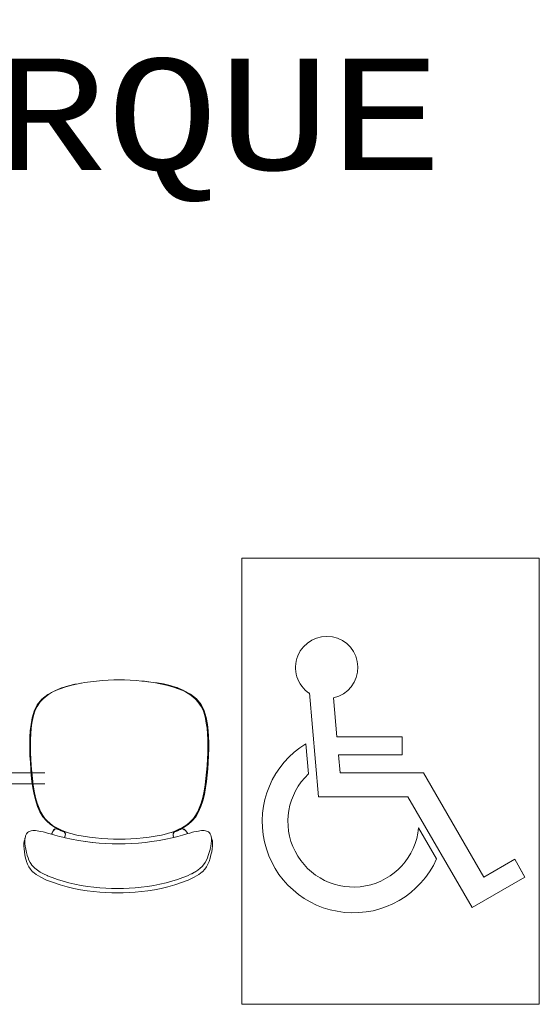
# Model space of a CAD drawing. Header units: feet. Extents: x 8 to 127, y 6 to 90.
# Tile 434 of 538: x 46.59 to 47.289, y 61.915 to 63.24. Entities that reach past the tile are written whole.
import ezdxf

# ---------------------------------------------------------------- set-up
doc = ezdxf.new("R2010")
doc.units = ezdxf.units.FT
doc.header["$MEASUREMENT"] = 0
for name, color, linetype in [('MOBILIÁRIO - móveis', 250, 'Continuous'), ('texto', 7, 'Continuous'), ('TEXTO 03', 7, 'Continuous')]:
    doc.layers.add(name, color=color, linetype=linetype)
doc.styles.add('CourierNew', font='cour.ttf')

msp = doc.modelspace()

# ---------------------------------------------------------------- linework, layer by layer
at = {"layer": 'MOBILIÁRIO - móveis', "lineweight": 5}
for p, q in [((46.6687, 62.3468), (46.672, 62.3474)), ((46.6729, 62.3475), (46.672, 62.3474)), ((46.673, 62.3475), (46.6729, 62.3475)), ((46.673, 62.3475), (46.6772, 62.3483)), ((46.6853, 62.3495), (46.6772, 62.3483)), ((46.6853, 62.3495), (46.6932, 62.3504)), ((46.7011, 62.3511), (46.6932, 62.3504)), ((46.7011, 62.3511), (46.7089, 62.3516)), ((46.7164, 62.3519), (46.7089, 62.3516)), ((46.7164, 62.3519), (46.7238, 62.352)), ((46.7311, 62.3519), (46.7238, 62.352)), ((46.7386, 62.3516), (46.7311, 62.3519)), ((46.7464, 62.3511), (46.7386, 62.3516)), ((46.7544, 62.3504), (46.7464, 62.3511)), ((46.7567, 62.3501), (46.7544, 62.3504)), ((46.7576, 62.35), (46.7567, 62.3501)), ((46.7623, 62.3495), (46.7567, 62.3501)), ((46.7662, 62.349), (46.7576, 62.35)), ((46.7703, 62.3483), (46.7623, 62.3495)), ((46.7748, 62.3478), (46.7662, 62.349)), ((46.7788, 62.3468), (46.7703, 62.3483)), ((46.7834, 62.3464), (46.7748, 62.3478)), ((46.628, 62.3321), (46.6372, 62.3372)), ((46.6286, 62.3321), (46.6329, 62.3348)), ((46.6329, 62.3348), (46.6381, 62.3375)), ((46.6462, 62.341), (46.6372, 62.3372)), ((46.6372, 62.3372), (46.6372, 62.3372)), ((46.6376, 62.3374), (46.6465, 62.3412)), ((46.6381, 62.3375), (46.6444, 62.3401)), ((46.6444, 62.3401), (46.6519, 62.3426)), ((46.6462, 62.341), (46.6465, 62.3412)), ((46.6466, 62.3412), (46.6465, 62.3412)), ((46.6554, 62.344), (46.6466, 62.3412)), ((46.6519, 62.3426), (46.6602, 62.345)), ((46.6642, 62.346), (46.6554, 62.344)), ((46.6685, 62.3468), (46.6602, 62.345)), ((46.6685, 62.3468), (46.6642, 62.346)), ((46.6687, 62.3468), (46.6685, 62.3468)), ((46.7873, 62.345), (46.7788, 62.3468)), ((46.7921, 62.3444), (46.7834, 62.3464)), ((46.7955, 62.3426), (46.7873, 62.345)), ((46.8009, 62.3416), (46.7921, 62.3444)), ((46.7955, 62.3426), (46.803, 62.3401)), ((46.8009, 62.3416), (46.8014, 62.3415)), ((46.8009, 62.3416), (46.8009, 62.3416)), ((46.8098, 62.3379), (46.8009, 62.3416)), ((46.8014, 62.3415), (46.8015, 62.3415)), ((46.8015, 62.3415), (46.8104, 62.3377)), ((46.8093, 62.3375), (46.803, 62.3401)), ((46.8093, 62.3375), (46.8144, 62.3348)), ((46.8104, 62.3377), (46.8195, 62.3326)), ((46.8188, 62.3321), (46.8144, 62.3348)), ((46.6135, 62.3163), (46.6176, 62.3223)), ((46.6136, 62.3183), (46.6197, 62.3258)), ((46.6176, 62.3223), (46.621, 62.3259)), ((46.6197, 62.3258), (46.628, 62.3321)), ((46.621, 62.3259), (46.6247, 62.3291)), ((46.6286, 62.3321), (46.6247, 62.3291)), ((46.8227, 62.3291), (46.8188, 62.3321)), ((46.8195, 62.3326), (46.8278, 62.3263)), ((46.8263, 62.3259), (46.8227, 62.3291)), ((46.8263, 62.3259), (46.8297, 62.3223)), ((46.8278, 62.3263), (46.8339, 62.3187)), ((46.8338, 62.3163), (46.8297, 62.3223)), ((46.6067, 62.3007), (46.6093, 62.3098)), ((46.6088, 62.3053), (46.6104, 62.31)), ((46.6093, 62.3098), (46.6136, 62.3183)), ((46.6104, 62.31), (46.6135, 62.3163)), ((46.837, 62.31), (46.8338, 62.3163)), ((46.8339, 62.3187), (46.8382, 62.3102)), ((46.837, 62.31), (46.8386, 62.3053)), ((46.8382, 62.3102), (46.8408, 62.3011)), ((46.6052, 62.2917), (46.6067, 62.3007)), ((46.6075, 62.3), (46.6064, 62.2939)), ((46.6075, 62.3), (46.6088, 62.3053)), ((46.8399, 62.3), (46.8386, 62.3053)), ((46.8409, 62.2939), (46.8399, 62.3)), ((46.8408, 62.3011), (46.8423, 62.292)), ((46.6037, 62.2754), (46.6042, 62.2834)), ((46.6042, 62.2834), (46.6052, 62.2917)), ((46.6055, 62.287), (46.6048, 62.2795)), ((46.6055, 62.287), (46.6064, 62.2939)), ((46.8419, 62.287), (46.8409, 62.2939)), ((46.8426, 62.2795), (46.8419, 62.287)), ((46.8423, 62.292), (46.8433, 62.2836)), ((46.8433, 62.2836), (46.8439, 62.2756)), ((46.6034, 62.2674), (46.6037, 62.2754)), ((46.6044, 62.2716), (46.6043, 62.2632)), ((46.6044, 62.2716), (46.6048, 62.2795)), ((46.843, 62.2716), (46.8426, 62.2795)), ((46.843, 62.2632), (46.843, 62.2716)), ((46.8439, 62.2756), (46.8441, 62.2676)), ((46.8441, 62.2676), (46.8441, 62.2592)), ((46.6035, 62.259), (46.6034, 62.2674)), ((46.6038, 62.2498), (46.6035, 62.259)), ((46.6045, 62.2544), (46.6043, 62.2632)), ((46.6045, 62.2544), (46.6049, 62.2454)), ((46.8425, 62.2454), (46.8429, 62.2544)), ((46.8429, 62.2544), (46.843, 62.2632)), ((46.8441, 62.2592), (46.8438, 62.25)), ((46.6043, 62.2406), (46.6038, 62.2498)), ((46.6054, 62.2366), (46.6049, 62.2454)), ((46.842, 62.2366), (46.8425, 62.2454)), ((46.8438, 62.25), (46.8433, 62.2407)), ((46.6049, 62.232), (46.6043, 62.2406)), ((46.6055, 62.2237), (46.6049, 62.232)), ((46.6054, 62.2366), (46.6061, 62.2279)), ((46.607, 62.2194), (46.6061, 62.2279)), ((46.8404, 62.2194), (46.8413, 62.2279)), ((46.8413, 62.2279), (46.842, 62.2366)), ((46.8428, 62.2321), (46.8421, 62.2238)), ((46.8433, 62.2407), (46.8428, 62.2321)), ((46.6236, 62.227), (46.5663, 62.227)), ((46.6065, 62.2153), (46.6055, 62.2237)), ((46.6077, 62.2068), (46.6065, 62.2153)), ((46.607, 62.2194), (46.6081, 62.2108)), ((46.8393, 62.2108), (46.8404, 62.2194)), ((46.8412, 62.2154), (46.8399, 62.2068)), ((46.8421, 62.2238), (46.8412, 62.2154)), ((46.6236, 62.212), (46.5663, 62.212)), ((46.6094, 62.1979), (46.6077, 62.2068)), ((46.6096, 62.2021), (46.6081, 62.2108)), ((46.6096, 62.2021), (46.6114, 62.1937)), ((46.836, 62.1937), (46.8378, 62.2021)), ((46.8378, 62.2021), (46.8393, 62.2108)), ((46.8399, 62.2068), (46.8383, 62.1979)), ((46.6115, 62.1893), (46.6094, 62.1979)), ((46.6136, 62.1861), (46.6114, 62.1937)), ((46.614, 62.1815), (46.6115, 62.1893)), ((46.8362, 62.1893), (46.8337, 62.1815)), ((46.8339, 62.1861), (46.836, 62.1937)), ((46.8383, 62.1979), (46.8362, 62.1893)), ((46.6136, 62.1861), (46.616, 62.1795)), ((46.6172, 62.1744), (46.614, 62.1815)), ((46.6184, 62.174), (46.616, 62.1795)), ((46.8291, 62.174), (46.8315, 62.1795)), ((46.8337, 62.1815), (46.8305, 62.1744)), ((46.8315, 62.1795), (46.8339, 62.1861)), ((46.6211, 62.1678), (46.6172, 62.1744)), ((46.621, 62.1694), (46.6184, 62.174)), ((46.6239, 62.1655), (46.621, 62.1694)), ((46.6258, 62.1622), (46.6211, 62.1678)), ((46.6239, 62.1655), (46.627, 62.1621)), ((46.6312, 62.1575), (46.6258, 62.1622)), ((46.6303, 62.159), (46.627, 62.1621)), ((46.822, 62.1622), (46.8166, 62.1575)), ((46.8173, 62.159), (46.8205, 62.1621)), ((46.8205, 62.1621), (46.8237, 62.1655)), ((46.8266, 62.1678), (46.822, 62.1622)), ((46.8237, 62.1655), (46.8265, 62.1694)), ((46.8291, 62.174), (46.8265, 62.1694)), ((46.8305, 62.1744), (46.8266, 62.1678)), ((46.6042, 62.1485), (46.6027, 62.148)), ((46.6056, 62.1489), (46.6042, 62.1485)), ((46.6075, 62.1491), (46.6056, 62.1489)), ((46.6092, 62.1492), (46.6075, 62.1491)), ((46.6112, 62.1491), (46.6092, 62.1492)), ((46.6134, 62.1489), (46.6112, 62.1491)), ((46.6134, 62.1489), (46.6155, 62.1486)), ((46.6183, 62.1481), (46.6155, 62.1486)), ((46.6341, 62.1561), (46.6303, 62.159)), ((46.6312, 62.1575), (46.6312, 62.1575)), ((46.6312, 62.1575), (46.6377, 62.1534)), ((46.6318, 62.1572), (46.6382, 62.1532)), ((46.6328, 62.1444), (46.6351, 62.1492)), ((46.6342, 62.156), (46.6341, 62.1561)), ((46.6388, 62.1532), (46.6342, 62.156)), ((46.6351, 62.1492), (46.6353, 62.1495)), ((46.6355, 62.149), (46.6352, 62.1485)), ((46.6354, 62.1498), (46.6353, 62.1495)), ((46.6354, 62.1498), (46.6355, 62.15)), ((46.6355, 62.15), (46.6366, 62.1509)), ((46.6357, 62.1495), (46.6355, 62.149)), ((46.6363, 62.1504), (46.6357, 62.1495)), ((46.6357, 62.1495), (46.636, 62.1501)), ((46.636, 62.1501), (46.6363, 62.1504)), ((46.6363, 62.1504), (46.6372, 62.1511)), ((46.6366, 62.1509), (46.6367, 62.151)), ((46.6374, 62.1513), (46.6367, 62.151)), ((46.6373, 62.1511), (46.6371, 62.151)), ((46.6372, 62.1511), (46.6371, 62.151)), ((46.6372, 62.1511), (46.6373, 62.1511)), ((46.6385, 62.1514), (46.6373, 62.1511)), ((46.6374, 62.1513), (46.6378, 62.1515)), ((46.6379, 62.1515), (46.6374, 62.1513)), ((46.6377, 62.1534), (46.6382, 62.1532)), ((46.6378, 62.1515), (46.6379, 62.1515)), ((46.6395, 62.1515), (46.6379, 62.1515)), ((46.6382, 62.1532), (46.6382, 62.1532)), ((46.6382, 62.1532), (46.6418, 62.1514)), ((46.6444, 62.1505), (46.6388, 62.1532)), ((46.6395, 62.1515), (46.6396, 62.1514)), ((46.6413, 62.1509), (46.6396, 62.1514)), ((46.6413, 62.1509), (46.6416, 62.1508)), ((46.643, 62.1502), (46.6414, 62.1508)), ((46.6416, 62.1508), (46.6418, 62.1514)), ((46.6416, 62.1508), (46.643, 62.1502)), ((46.6418, 62.1514), (46.6457, 62.1496)), ((46.6434, 62.15), (46.643, 62.1502)), ((46.6458, 62.149), (46.6434, 62.15)), ((46.6511, 62.1477), (46.6444, 62.1505)), ((46.6457, 62.1496), (46.6482, 62.1487)), ((46.646, 62.1489), (46.6458, 62.149)), ((46.646, 62.1489), (46.648, 62.148)), ((46.6478, 62.1481), (46.646, 62.1489)), ((46.648, 62.148), (46.6482, 62.1487)), ((46.6482, 62.1487), (46.6538, 62.1466)), ((46.794, 62.1466), (46.7997, 62.1487)), ((46.8032, 62.1505), (46.7966, 62.1477)), ((46.7997, 62.1487), (46.8021, 62.1496)), ((46.7997, 62.1487), (46.7999, 62.1481)), ((46.7999, 62.1481), (46.8014, 62.1487)), ((46.8014, 62.1487), (46.7999, 62.1481)), ((46.802, 62.149), (46.8014, 62.1487)), ((46.8043, 62.15), (46.802, 62.149)), ((46.8021, 62.1496), (46.8053, 62.1511)), ((46.8088, 62.1532), (46.8032, 62.1505)), ((46.8063, 62.1508), (46.8043, 62.15)), ((46.8053, 62.1511), (46.8065, 62.1517)), ((46.8063, 62.1508), (46.8065, 62.1509)), ((46.8065, 62.1517), (46.8101, 62.1534)), ((46.8065, 62.1517), (46.8095, 62.1532)), ((46.8065, 62.1517), (46.8068, 62.151)), ((46.8065, 62.1509), (46.8068, 62.151)), ((46.8068, 62.151), (46.8081, 62.1514)), ((46.8081, 62.1514), (46.8083, 62.1515)), ((46.8083, 62.1515), (46.8099, 62.1515)), ((46.8089, 62.1533), (46.8088, 62.1532)), ((46.8089, 62.1533), (46.8135, 62.1561)), ((46.8103, 62.1511), (46.8091, 62.1514)), ((46.8095, 62.1532), (46.8096, 62.1532)), ((46.8095, 62.1532), (46.8095, 62.1532)), ((46.8099, 62.1515), (46.8101, 62.1515)), ((46.8106, 62.1512), (46.8099, 62.1515)), ((46.8101, 62.1534), (46.8102, 62.1534)), ((46.8101, 62.1515), (46.8102, 62.1514)), ((46.8166, 62.1575), (46.8102, 62.1534)), ((46.8102, 62.1514), (46.8104, 62.1513)), ((46.8103, 62.1511), (46.8113, 62.1504)), ((46.8106, 62.151), (46.8103, 62.1511)), ((46.8104, 62.1513), (46.8106, 62.1512)), ((46.8111, 62.151), (46.8106, 62.1512)), ((46.8111, 62.151), (46.8112, 62.1509)), ((46.8111, 62.151), (46.8112, 62.1509)), ((46.8112, 62.1509), (46.8114, 62.1508)), ((46.8112, 62.1509), (46.8114, 62.1508)), ((46.8113, 62.1504), (46.8116, 62.1501)), ((46.8114, 62.1508), (46.8125, 62.1498)), ((46.8127, 62.1495), (46.8125, 62.1498)), ((46.8127, 62.1495), (46.8129, 62.1492)), ((46.816, 62.1452), (46.8129, 62.1492)), ((46.8173, 62.159), (46.8135, 62.1561)), ((46.8302, 62.1486), (46.8274, 62.1481)), ((46.8302, 62.1486), (46.8323, 62.1489)), ((46.8323, 62.1489), (46.8345, 62.1491)), ((46.8365, 62.1492), (46.8345, 62.1491)), ((46.8381, 62.1491), (46.8365, 62.1492)), ((46.84, 62.1489), (46.8381, 62.1491)), ((46.8413, 62.1485), (46.84, 62.1489)), ((46.8429, 62.148), (46.8413, 62.1485)), ((46.5961, 62.1348), (46.5962, 62.1352)), ((46.5962, 62.1352), (46.5971, 62.1374)), ((46.5971, 62.1374), (46.5969, 62.1355)), ((46.5969, 62.1355), (46.5971, 62.132)), ((46.5972, 62.1391), (46.5971, 62.1385)), ((46.5971, 62.1385), (46.5971, 62.1375)), ((46.5971, 62.1374), (46.5971, 62.1375)), ((46.5977, 62.1414), (46.5972, 62.1391)), ((46.5979, 62.1421), (46.5977, 62.1414)), ((46.5979, 62.1421), (46.5986, 62.1437)), ((46.5991, 62.1446), (46.5986, 62.1437)), ((46.5997, 62.1454), (46.5991, 62.1446)), ((46.5997, 62.1454), (46.6006, 62.1465)), ((46.6006, 62.1465), (46.6016, 62.1473)), ((46.6016, 62.1473), (46.6027, 62.148)), ((46.6216, 62.1474), (46.6183, 62.1481)), ((46.6234, 62.1469), (46.6216, 62.1474)), ((46.6234, 62.1469), (46.6272, 62.1459)), ((46.6272, 62.1459), (46.6328, 62.1444)), ((46.6328, 62.1444), (46.6331, 62.1443)), ((46.6331, 62.1443), (46.6347, 62.1481)), ((46.6331, 62.1443), (46.6371, 62.1432)), ((46.6436, 62.1414), (46.6371, 62.1432)), ((46.6436, 62.1414), (46.6501, 62.1399)), ((46.648, 62.148), (46.6498, 62.1473)), ((46.648, 62.148), (46.648, 62.148)), ((46.6508, 62.1462), (46.6498, 62.1473)), ((46.651, 62.1422), (46.6501, 62.1399)), ((46.6501, 62.1398), (46.6503, 62.1402)), ((46.6501, 62.1399), (46.6501, 62.1398)), ((46.6501, 62.1398), (46.6512, 62.1396)), ((46.6505, 62.1407), (46.6503, 62.1402)), ((46.6505, 62.1407), (46.6506, 62.141)), ((46.6509, 62.1417), (46.6506, 62.141)), ((46.6514, 62.1448), (46.6508, 62.1462)), ((46.6509, 62.1417), (46.651, 62.1422)), ((46.651, 62.1422), (46.6511, 62.1425)), ((46.6568, 62.1458), (46.6511, 62.1477)), ((46.6512, 62.1428), (46.6511, 62.1425)), ((46.6515, 62.1438), (46.6512, 62.1428)), ((46.6598, 62.1377), (46.6512, 62.1396)), ((46.6514, 62.1445), (46.6513, 62.145)), ((46.6514, 62.1449), (46.6514, 62.1445)), ((46.6514, 62.1448), (46.6514, 62.1442)), ((46.6514, 62.1442), (46.6514, 62.1445)), ((46.6515, 62.1438), (46.6514, 62.1442)), ((46.6538, 62.1466), (46.6568, 62.1458)), ((46.6586, 62.1452), (46.6568, 62.1458)), ((46.6669, 62.1432), (46.6586, 62.1452)), ((46.6598, 62.1377), (46.669, 62.1359)), ((46.6754, 62.1416), (46.6669, 62.1432)), ((46.669, 62.1359), (46.6783, 62.1344)), ((46.6837, 62.1403), (46.6754, 62.1416)), ((46.6919, 62.1394), (46.6837, 62.1403)), ((46.7002, 62.1386), (46.6919, 62.1394)), ((46.7084, 62.1381), (46.7002, 62.1386)), ((46.7162, 62.1378), (46.7084, 62.1381)), ((46.7239, 62.1377), (46.7162, 62.1378)), ((46.7316, 62.1378), (46.7239, 62.1377)), ((46.7394, 62.1381), (46.7316, 62.1378)), ((46.7475, 62.1386), (46.7394, 62.1381)), ((46.7558, 62.1394), (46.7475, 62.1386)), ((46.764, 62.1403), (46.7558, 62.1394)), ((46.7723, 62.1416), (46.764, 62.1403)), ((46.7676, 62.1344), (46.7773, 62.1359)), ((46.7808, 62.1432), (46.7723, 62.1416)), ((46.7864, 62.1377), (46.7773, 62.1359)), ((46.7891, 62.1452), (46.7808, 62.1432)), ((46.7949, 62.1396), (46.7864, 62.1377)), ((46.7902, 62.1456), (46.7891, 62.1452)), ((46.7966, 62.1477), (46.7902, 62.1456)), ((46.7902, 62.1456), (46.794, 62.1466)), ((46.7972, 62.1401), (46.7949, 62.1396)), ((46.7963, 62.1445), (46.7962, 62.1438)), ((46.7963, 62.1428), (46.7962, 62.1438)), ((46.7964, 62.145), (46.7963, 62.1449)), ((46.7964, 62.145), (46.7963, 62.1447)), ((46.7963, 62.1447), (46.7963, 62.1449)), ((46.7963, 62.1448), (46.7963, 62.1449)), ((46.7963, 62.1445), (46.7963, 62.1448)), ((46.7963, 62.1447), (46.7963, 62.1445)), ((46.7963, 62.1428), (46.7965, 62.1422)), ((46.7971, 62.1462), (46.7964, 62.145)), ((46.7964, 62.145), (46.7969, 62.1462)), ((46.7965, 62.1422), (46.7966, 62.1417)), ((46.7966, 62.1417), (46.7971, 62.1403)), ((46.7979, 62.1473), (46.7969, 62.1462)), ((46.7972, 62.1401), (46.7971, 62.1403)), ((46.8025, 62.1414), (46.7972, 62.1401)), ((46.7997, 62.148), (46.7979, 62.1473)), ((46.7997, 62.148), (46.7999, 62.1481)), ((46.7999, 62.1481), (46.7999, 62.1481)), ((46.809, 62.1432), (46.8025, 62.1414)), ((46.809, 62.1432), (46.816, 62.1452)), ((46.8187, 62.1459), (46.816, 62.1452)), ((46.8224, 62.1469), (46.8187, 62.1459)), ((46.8224, 62.1469), (46.8242, 62.1474)), ((46.8274, 62.1481), (46.8242, 62.1474)), ((46.8429, 62.148), (46.8439, 62.1473)), ((46.8449, 62.1465), (46.8439, 62.1473)), ((46.8455, 62.1456), (46.8449, 62.1465)), ((46.8456, 62.1454), (46.8455, 62.1456)), ((46.8463, 62.1446), (46.8456, 62.1454)), ((46.8467, 62.1437), (46.8463, 62.1446)), ((46.847, 62.143), (46.8467, 62.1437)), ((46.8476, 62.1414), (46.847, 62.143)), ((46.8479, 62.1391), (46.8476, 62.1414)), ((46.8479, 62.1355), (46.8476, 62.132)), ((46.848, 62.1385), (46.8479, 62.1391)), ((46.8479, 62.1355), (46.848, 62.1382)), ((46.848, 62.1382), (46.848, 62.1385)), ((46.848, 62.1382), (46.8483, 62.1377)), ((46.8483, 62.1377), (46.849, 62.1352)), ((46.8491, 62.1348), (46.849, 62.1352)), ((46.5955, 62.1284), (46.5956, 62.1317)), ((46.5958, 62.1247), (46.5955, 62.1284)), ((46.5956, 62.1317), (46.5961, 62.1348)), ((46.5963, 62.1207), (46.5958, 62.1247)), ((46.5971, 62.132), (46.5975, 62.1282)), ((46.5975, 62.1282), (46.5982, 62.1241)), ((46.5982, 62.1241), (46.5991, 62.1199)), ((46.6783, 62.1344), (46.6876, 62.1332)), ((46.6787, 62.1344), (46.6876, 62.1332)), ((46.6879, 62.1332), (46.6876, 62.1332)), ((46.6968, 62.1323), (46.6879, 62.1332)), ((46.6968, 62.1323), (46.7056, 62.1317)), ((46.7056, 62.1317), (46.7144, 62.1313)), ((46.7144, 62.1313), (46.7232, 62.1312)), ((46.7232, 62.1312), (46.732, 62.1313)), ((46.732, 62.1313), (46.7408, 62.1317)), ((46.7408, 62.1317), (46.7496, 62.1323)), ((46.7496, 62.1323), (46.7585, 62.1332)), ((46.7585, 62.1332), (46.7676, 62.1344)), ((46.8448, 62.1195), (46.8459, 62.1236)), ((46.846, 62.1241), (46.8459, 62.1236)), ((46.846, 62.1241), (46.8468, 62.1276)), ((46.8469, 62.1282), (46.8468, 62.1276)), ((46.8469, 62.1282), (46.8476, 62.132)), ((46.8488, 62.1247), (46.8481, 62.1207)), ((46.8493, 62.1284), (46.8488, 62.1247)), ((46.8491, 62.1348), (46.8494, 62.1317)), ((46.8494, 62.1317), (46.8493, 62.1284)), ((46.597, 62.1165), (46.5963, 62.1207)), ((46.5979, 62.1123), (46.597, 62.1165)), ((46.599, 62.1081), (46.5979, 62.1123)), ((46.5991, 62.1199), (46.6001, 62.116)), ((46.6002, 62.1156), (46.6001, 62.116)), ((46.6002, 62.1156), (46.6012, 62.1124)), ((46.6012, 62.1124), (46.6023, 62.1095)), ((46.6023, 62.1095), (46.6039, 62.1064)), ((46.8394, 62.1064), (46.8411, 62.1095)), ((46.8411, 62.1095), (46.8424, 62.1124)), ((46.8424, 62.1124), (46.8435, 62.1156)), ((46.8435, 62.1156), (46.8448, 62.1195)), ((46.8446, 62.1078), (46.8459, 62.1119)), ((46.8459, 62.1119), (46.846, 62.1123)), ((46.8471, 62.1165), (46.846, 62.1123)), ((46.8481, 62.1207), (46.8471, 62.1165)), ((46.5991, 62.1078), (46.599, 62.1081)), ((46.5991, 62.1078), (46.6005, 62.104)), ((46.6005, 62.104), (46.6022, 62.1005)), ((46.6022, 62.1005), (46.6043, 62.0971)), ((46.6039, 62.1064), (46.6057, 62.1036)), ((46.6043, 62.0971), (46.6073, 62.0937)), ((46.6057, 62.1036), (46.6059, 62.1033)), ((46.6079, 62.1009), (46.6059, 62.1033)), ((46.6079, 62.1009), (46.6103, 62.0986)), ((46.6137, 62.096), (46.6103, 62.0986)), ((46.6177, 62.0934), (46.6137, 62.096)), ((46.8293, 62.096), (46.8253, 62.0934)), ((46.8293, 62.096), (46.8327, 62.0986)), ((46.8327, 62.0986), (46.8352, 62.1009)), ((46.8352, 62.1009), (46.8373, 62.1033)), ((46.8358, 62.0937), (46.8389, 62.0971)), ((46.8392, 62.1061), (46.8373, 62.1033)), ((46.8389, 62.0971), (46.8412, 62.1005)), ((46.8392, 62.1061), (46.8394, 62.1064)), ((46.8412, 62.1005), (46.843, 62.104)), ((46.843, 62.104), (46.8446, 62.1078)), ((46.6076, 62.0935), (46.6073, 62.0937)), ((46.6076, 62.0935), (46.6121, 62.09)), ((46.6183, 62.0863), (46.6121, 62.09)), ((46.622, 62.091), (46.6177, 62.0934)), ((46.6262, 62.0826), (46.6183, 62.0863)), ((46.622, 62.091), (46.6221, 62.0909)), ((46.6221, 62.0909), (46.6222, 62.0909)), ((46.6222, 62.0909), (46.6271, 62.0886)), ((46.6352, 62.0792), (46.6262, 62.0826)), ((46.6271, 62.0886), (46.6273, 62.0885)), ((46.6335, 62.086), (46.6273, 62.0885)), ((46.6335, 62.086), (46.6406, 62.0835)), ((46.6406, 62.0835), (46.6482, 62.0811)), ((46.7947, 62.0811), (46.8023, 62.0835)), ((46.8023, 62.0835), (46.8094, 62.086)), ((46.8167, 62.0826), (46.8077, 62.0792)), ((46.8094, 62.086), (46.8156, 62.0885)), ((46.8156, 62.0885), (46.8207, 62.0909)), ((46.8247, 62.0863), (46.8167, 62.0826)), ((46.8207, 62.0909), (46.8209, 62.091)), ((46.8209, 62.091), (46.8214, 62.0912)), ((46.8214, 62.0912), (46.8251, 62.0933)), ((46.8309, 62.09), (46.8247, 62.0863)), ((46.8251, 62.0933), (46.8253, 62.0934)), ((46.8355, 62.0935), (46.8309, 62.09)), ((46.8355, 62.0935), (46.8358, 62.0937)), ((46.6444, 62.0761), (46.6352, 62.0792)), ((46.6536, 62.0734), (46.6444, 62.0761)), ((46.6482, 62.0811), (46.6562, 62.079)), ((46.6627, 62.0713), (46.6536, 62.0734)), ((46.6643, 62.0771), (46.6562, 62.079)), ((46.6716, 62.0696), (46.6627, 62.0713)), ((46.6726, 62.0755), (46.6643, 62.0771)), ((46.6805, 62.0682), (46.6716, 62.0696)), ((46.6811, 62.0741), (46.6726, 62.0755)), ((46.6896, 62.073), (46.6811, 62.0741)), ((46.6976, 62.0722), (46.6896, 62.073)), ((46.6896, 62.073), (46.6896, 62.073)), ((46.6976, 62.0722), (46.6977, 62.0722)), ((46.6977, 62.0722), (46.7056, 62.0716)), ((46.7056, 62.0716), (46.7056, 62.0716)), ((46.7135, 62.0713), (46.7056, 62.0716)), ((46.7215, 62.0712), (46.7135, 62.0713)), ((46.7135, 62.0713), (46.7135, 62.0713)), ((46.7294, 62.0713), (46.7215, 62.0712)), ((46.7373, 62.0716), (46.7294, 62.0713)), ((46.7452, 62.0722), (46.7373, 62.0716)), ((46.7533, 62.073), (46.7452, 62.0722)), ((46.7618, 62.0741), (46.7533, 62.073)), ((46.7703, 62.0755), (46.7618, 62.0741)), ((46.7713, 62.0696), (46.7624, 62.0682)), ((46.7786, 62.0771), (46.7703, 62.0755)), ((46.7803, 62.0713), (46.7713, 62.0696)), ((46.7867, 62.079), (46.7786, 62.0771)), ((46.7893, 62.0734), (46.7803, 62.0713)), ((46.7867, 62.079), (46.7947, 62.0811)), ((46.7986, 62.0761), (46.7893, 62.0734)), ((46.8077, 62.0792), (46.7986, 62.0761)), ((46.6892, 62.0672), (46.6805, 62.0682)), ((46.6977, 62.0664), (46.6892, 62.0672)), ((46.7058, 62.0659), (46.6977, 62.0664)), ((46.7137, 62.0656), (46.7058, 62.0659)), ((46.7215, 62.0655), (46.7137, 62.0656)), ((46.7292, 62.0656), (46.7215, 62.0655)), ((46.7371, 62.0659), (46.7292, 62.0656)), ((46.7453, 62.0664), (46.7371, 62.0659)), ((46.7537, 62.0672), (46.7453, 62.0664)), ((46.7624, 62.0682), (46.7537, 62.0672))]:
    msp.add_line(p, q, dxfattribs=at)
at = {"layer": 'TEXTO 03', "lineweight": 5}
for p, q in [((46.8886, 62.5155), (47.2886, 62.5155)), ((46.8886, 62.5155), (46.8886, 61.9155)), ((47.2886, 62.5155), (47.2886, 61.9155)), ((46.9918, 62.1948), (46.9796, 62.3343)), ((47.0166, 62.2751), (47.012, 62.3277)), ((47.012, 62.3277), (47.0166, 62.2751)), ((47.012, 62.3277), (47.0166, 62.2751)), ((47.1043, 62.2751), (47.0166, 62.2751)), ((47.0166, 62.2751), (47.1043, 62.2751)), ((47.1043, 62.2751), (47.0166, 62.2751)), ((47.1043, 62.251), (47.1043, 62.2751)), ((47.1043, 62.2751), (47.1043, 62.251)), ((47.1043, 62.2751), (47.1043, 62.251)), ((46.9748, 62.2661), (46.9783, 62.2255)), ((47.0187, 62.251), (47.1043, 62.251)), ((47.0208, 62.227), (47.0187, 62.251)), ((47.0187, 62.251), (47.0208, 62.227)), ((47.1043, 62.251), (47.0187, 62.251)), ((47.0187, 62.251), (47.0208, 62.227)), ((47.1043, 62.251), (47.0187, 62.251)), ((47.1329, 62.227), (47.0208, 62.227)), ((47.0208, 62.227), (47.1329, 62.227)), ((47.1329, 62.227), (47.0208, 62.227)), ((47.1329, 62.227), (47.0208, 62.227)), ((47.214, 62.0865), (47.1329, 62.227)), ((47.1329, 62.227), (47.214, 62.0865)), ((47.1329, 62.227), (47.214, 62.0865)), ((47.112, 62.1948), (46.9918, 62.1948)), ((47.1982, 62.0455), (47.112, 62.1948)), ((47.1264, 62.1529), (47.1506, 62.111)), ((47.2556, 62.1106), (47.214, 62.0865)), ((47.214, 62.0865), (47.2556, 62.1106)), ((47.214, 62.0865), (47.2556, 62.1106)), ((47.2694, 62.0867), (47.2556, 62.1106)), ((47.2556, 62.1106), (47.2676, 62.0898)), ((47.2556, 62.1106), (47.2676, 62.0898)), ((47.2694, 62.0867), (47.1982, 62.0455)), ((46.8886, 61.9155), (47.2886, 61.9155))]:
    msp.add_line(p, q, dxfattribs=at)
for centre, radius, start, end in [((47.0028, 62.3686), 0.0419, 282.668, 236.46), ((47.0387, 62.1613), 0.1227, 121.3852, 335.7818), ((47.0387, 62.1613), 0.0881, 133.2323, 354.5102)]:
    msp.add_arc(centre, radius, start, end, dxfattribs=at)

# ---------------------------------------------------------------- texts
at = {"layer": 'texto', "lineweight": 5, "insert": (44.3016, 62.9947), "char_height": 0.15, "width": 5.986931, "attachment_point": 7, "line_spacing_factor": 0.9, "style": 'CourierNew'}
msp.add_mtext('ÁREA DE DESEMBARQUE', dxfattribs=at)

doc.saveas('drawing.dxf')
